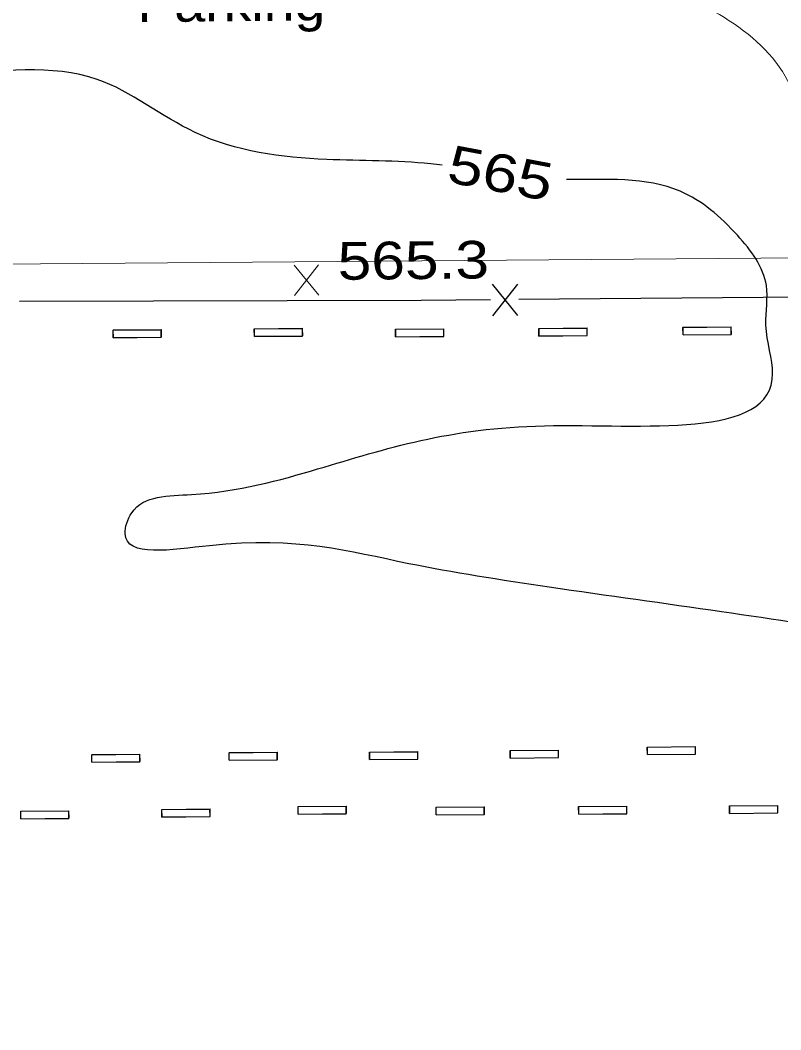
# Model space of a CAD drawing. Extents: x 2361708 to 2370558, y 6977955 to 6991887.
# Drawn here: x 2365475.3 to 2365572.2, y 6982427 to 6982555.6 of the extents above; entities that cross this region are included whole.
import ezdxf
from ezdxf.enums import TextEntityAlignment as Align

# ---------------------------------------------------------------- set-up
doc = ezdxf.new("R2010")
doc.units = 0
doc.header["$LTSCALE"] = 1.9
for name, color, linetype, lineweight in [('17', 7, 'Continuous', 25), ('2', 7, 'Continuous', 25), ('31', 7, 'Continuous', 13), ('35', 7, 'Continuous', 13)]:
    doc.layers.add(name, color=color, linetype=linetype, lineweight=lineweight)
doc.layers.add('42', color=7, linetype='Continuous')

msp = doc.modelspace()

# ---------------------------------------------------------------- linework, layer by layer
at = {"layer": '17'}
for p, q in [((2365535.421, 6982521.927), (2365538.649, 6982517.948)), ((2365538.621, 6982521.947), (2365535.449, 6982517.927)), ((2365598.818, 6982520.47), (2365538.819, 6982519.979))]:
    msp.add_line(p, q, dxfattribs=at)
msp.add_lwpolyline([(2365535.22, 6982519.955), (2365526.36, 6982519.881), (2365475.219, 6982519.724)], dxfattribs=at)
at = {"layer": '2', "lineweight": 13}
for p, q in [((2365662.011, 6982525.964), (2365208.754, 6982522.416)), ((2365487.125, 6982516.112), (2365493.255, 6982516.169)), ((2365487.134, 6982515.152), (2365487.125, 6982516.112)), ((2365487.151, 6982516.102), (2365493.281, 6982516.159)), ((2365487.16, 6982515.142), (2365487.151, 6982516.102)), ((2365493.264, 6982515.209), (2365493.255, 6982516.169)), ((2365493.29, 6982515.2), (2365493.281, 6982516.159)), ((2365505.114, 6982516.26), (2365511.244, 6982516.317)), ((2365505.123, 6982515.3), (2365505.114, 6982516.26)), ((2365505.123, 6982515.3), (2365511.253, 6982515.357)), ((2365505.141, 6982516.25), (2365511.27, 6982516.307)), ((2365505.149, 6982515.29), (2365505.141, 6982516.25)), ((2365511.253, 6982515.357), (2365511.244, 6982516.317)), ((2365511.279, 6982515.347), (2365511.27, 6982516.307)), ((2365523.106, 6982516.208), (2365529.235, 6982516.265)), ((2365523.115, 6982515.248), (2365523.106, 6982516.208)), ((2365523.132, 6982516.198), (2365529.262, 6982516.255)), ((2365523.141, 6982515.238), (2365523.132, 6982516.198)), ((2365529.244, 6982515.305), (2365529.235, 6982516.265)), ((2365529.27, 6982515.295), (2365529.262, 6982516.255)), ((2365541.366, 6982516.308), (2365547.495, 6982516.365)), ((2365541.375, 6982515.348), (2365541.366, 6982516.308)), ((2365541.375, 6982515.348), (2365547.504, 6982515.405)), ((2365541.392, 6982516.298), (2365547.521, 6982516.355)), ((2365541.401, 6982515.338), (2365541.392, 6982516.298)), ((2365541.401, 6982515.338), (2365547.53, 6982515.395)), ((2365547.504, 6982515.405), (2365547.495, 6982516.365)), ((2365547.53, 6982515.395), (2365547.521, 6982516.355)), ((2365559.715, 6982516.449), (2365565.845, 6982516.506)), ((2365559.724, 6982515.489), (2365559.715, 6982516.449)), ((2365559.724, 6982515.489), (2365565.854, 6982515.546)), ((2365559.741, 6982516.439), (2365565.871, 6982516.496)), ((2365559.75, 6982515.479), (2365559.741, 6982516.439)), ((2365559.75, 6982515.479), (2365565.88, 6982515.537)), ((2365565.854, 6982515.546), (2365565.845, 6982516.506)), ((2365565.88, 6982515.537), (2365565.871, 6982516.496)), ((2365487.134, 6982515.152), (2365493.264, 6982515.209)), ((2365487.16, 6982515.142), (2365493.29, 6982515.2)), ((2365505.149, 6982515.29), (2365511.279, 6982515.347)), ((2365523.115, 6982515.248), (2365529.244, 6982515.305)), ((2365523.141, 6982515.238), (2365529.27, 6982515.295)), ((2365555.189, 6982462.995), (2365561.319, 6982463.052)), ((2365555.198, 6982462.035), (2365555.189, 6982462.995)), ((2365561.328, 6982462.092), (2365561.319, 6982463.052)), ((2365484.415, 6982462.034), (2365490.545, 6982462.092)), ((2365484.424, 6982461.074), (2365484.415, 6982462.034)), ((2365490.554, 6982461.132), (2365490.545, 6982462.092)), ((2365501.924, 6982462.288), (2365508.053, 6982462.345)), ((2365501.933, 6982461.328), (2365501.924, 6982462.288)), ((2365501.933, 6982461.328), (2365508.062, 6982461.385)), ((2365508.062, 6982461.385), (2365508.053, 6982462.345)), ((2365519.814, 6982462.355), (2365525.944, 6982462.412)), ((2365519.823, 6982461.395), (2365519.814, 6982462.355)), ((2365519.823, 6982461.395), (2365525.952, 6982461.452)), ((2365525.952, 6982461.452), (2365525.944, 6982462.412)), ((2365537.733, 6982462.552), (2365543.862, 6982462.609)), ((2365537.742, 6982461.592), (2365537.733, 6982462.552)), ((2365537.742, 6982461.592), (2365543.871, 6982461.649)), ((2365543.871, 6982461.649), (2365543.862, 6982462.609)), ((2365555.198, 6982462.035), (2365561.328, 6982462.092)), ((2365484.424, 6982461.074), (2365490.554, 6982461.132)), ((2365493.351, 6982455.047), (2365499.481, 6982455.105)), ((2365493.36, 6982454.087), (2365493.351, 6982455.047)), ((2365499.489, 6982454.145), (2365499.481, 6982455.105)), ((2365510.708, 6982455.419), (2365516.838, 6982455.477)), ((2365510.717, 6982454.459), (2365510.708, 6982455.419)), ((2365516.847, 6982454.517), (2365516.838, 6982455.477)), ((2365528.29, 6982455.323), (2365534.419, 6982455.38)), ((2365528.299, 6982454.363), (2365528.29, 6982455.323)), ((2365534.428, 6982454.421), (2365534.419, 6982455.38)), ((2365546.44, 6982455.413), (2365552.569, 6982455.47)), ((2365546.449, 6982454.453), (2365546.44, 6982455.413)), ((2365552.578, 6982454.51), (2365552.569, 6982455.47)), ((2365565.67, 6982455.502), (2365571.799, 6982455.559)), ((2365565.679, 6982454.542), (2365565.67, 6982455.502)), ((2365571.808, 6982454.599), (2365571.799, 6982455.559)), ((2365475.372, 6982454.83), (2365481.502, 6982454.887)), ((2365475.381, 6982453.87), (2365475.372, 6982454.83)), ((2365475.381, 6982453.87), (2365481.511, 6982453.927)), ((2365481.511, 6982453.927), (2365481.502, 6982454.887)), ((2365493.36, 6982454.087), (2365499.489, 6982454.145)), ((2365510.717, 6982454.459), (2365516.847, 6982454.517)), ((2365528.299, 6982454.363), (2365534.428, 6982454.421)), ((2365546.449, 6982454.453), (2365552.578, 6982454.51)), ((2365565.679, 6982454.542), (2365571.808, 6982454.599))]:
    msp.add_line(p, q, dxfattribs=at)
at = {"layer": '2'}
for p, q in [((2365487.124, 6982516.087), (2365493.254, 6982516.146)), ((2365487.133, 6982515.127), (2365487.124, 6982516.087)), ((2365493.263, 6982515.185), (2365493.254, 6982516.146)), ((2365505.114, 6982516.238), (2365511.243, 6982516.297)), ((2365505.123, 6982515.278), (2365505.114, 6982516.238)), ((2365511.252, 6982515.337), (2365511.243, 6982516.297)), ((2365523.105, 6982516.19), (2365529.235, 6982516.248)), ((2365523.114, 6982515.23), (2365523.105, 6982516.19)), ((2365529.244, 6982515.288), (2365529.235, 6982516.248)), ((2365541.365, 6982516.294), (2365547.495, 6982516.352)), ((2365541.374, 6982515.333), (2365541.365, 6982516.294)), ((2365541.374, 6982515.333), (2365547.504, 6982515.392)), ((2365547.504, 6982515.392), (2365547.495, 6982516.352)), ((2365559.714, 6982516.438), (2365565.844, 6982516.497)), ((2365559.723, 6982515.478), (2365559.714, 6982516.438)), ((2365559.723, 6982515.478), (2365565.853, 6982515.537)), ((2365565.853, 6982515.537), (2365565.844, 6982516.497)), ((2365487.133, 6982515.127), (2365493.263, 6982515.185)), ((2365505.123, 6982515.278), (2365511.252, 6982515.337)), ((2365523.114, 6982515.23), (2365529.244, 6982515.288)), ((2365555.173, 6982462.992), (2365561.302, 6982463.051)), ((2365555.182, 6982462.032), (2365555.173, 6982462.992)), ((2365561.312, 6982462.091), (2365561.302, 6982463.051)), ((2365484.399, 6982462.019), (2365490.528, 6982462.077)), ((2365484.408, 6982461.059), (2365484.399, 6982462.019)), ((2365490.537, 6982461.117), (2365490.528, 6982462.077)), ((2365501.907, 6982462.275), (2365508.036, 6982462.333)), ((2365501.916, 6982461.315), (2365501.907, 6982462.275)), ((2365501.916, 6982461.315), (2365508.046, 6982461.374)), ((2365508.046, 6982461.374), (2365508.036, 6982462.333)), ((2365519.797, 6982462.346), (2365525.927, 6982462.404)), ((2365519.806, 6982461.386), (2365519.797, 6982462.346)), ((2365519.806, 6982461.386), (2365525.936, 6982461.444)), ((2365525.936, 6982461.444), (2365525.927, 6982462.404)), ((2365537.716, 6982462.546), (2365543.846, 6982462.604)), ((2365537.725, 6982461.586), (2365537.716, 6982462.546)), ((2365537.725, 6982461.586), (2365543.855, 6982461.644)), ((2365543.855, 6982461.644), (2365543.846, 6982462.604)), ((2365555.182, 6982462.032), (2365561.312, 6982462.091)), ((2365484.408, 6982461.059), (2365490.537, 6982461.117)), ((2365493.335, 6982455.034), (2365499.465, 6982455.092)), ((2365493.345, 6982454.074), (2365493.335, 6982455.034)), ((2365499.474, 6982454.132), (2365499.465, 6982455.092)), ((2365510.693, 6982455.409), (2365516.823, 6982455.467)), ((2365510.702, 6982454.449), (2365510.693, 6982455.409)), ((2365516.832, 6982454.507), (2365516.823, 6982455.467)), ((2365528.275, 6982455.316), (2365534.405, 6982455.374)), ((2365528.284, 6982454.356), (2365528.275, 6982455.316)), ((2365534.414, 6982454.414), (2365534.405, 6982455.374)), ((2365546.425, 6982455.409), (2365552.554, 6982455.467)), ((2365546.434, 6982454.449), (2365546.425, 6982455.409)), ((2365552.564, 6982454.507), (2365552.554, 6982455.467)), ((2365565.655, 6982455.502), (2365571.784, 6982455.56)), ((2365565.664, 6982454.542), (2365565.655, 6982455.502)), ((2365571.794, 6982454.6), (2365571.784, 6982455.56)), ((2365475.357, 6982454.812), (2365481.486, 6982454.87)), ((2365475.366, 6982453.852), (2365475.357, 6982454.812)), ((2365475.366, 6982453.852), (2365481.496, 6982453.911)), ((2365481.496, 6982453.911), (2365481.486, 6982454.87)), ((2365493.345, 6982454.074), (2365499.474, 6982454.132)), ((2365510.702, 6982454.449), (2365516.832, 6982454.507)), ((2365528.284, 6982454.356), (2365534.414, 6982454.414)), ((2365546.434, 6982454.449), (2365552.564, 6982454.507)), ((2365565.664, 6982454.542), (2365571.794, 6982454.6))]:
    msp.add_line(p, q, dxfattribs=at)
at = {"layer": '31'}
for p, q in [((2365513.313, 6982520.527), (2365510.196, 6982524.378)), ((2365510.233, 6982520.497), (2365513.276, 6982524.407))]:
    msp.add_line(p, q, dxfattribs=at)
at = {"layer": '31', "lineweight": 25}
for points in [[(2365529.056, 6982537.097), (2365527.594, 6982537.264), (2365514.338, 6982537.817), (2365497.565, 6982541.268), (2365485.11, 6982548.02), (2365466.242, 6982548.79), (2365448.759, 6982550.024), (2365433.531, 6982553.909), (2365424.471, 6982559.153), (2365414.766, 6982569.061), (2365405.623, 6982577.824), (2365393.998, 6982580.394), (2365386.663, 6982572.443), (2365379.952, 6982567.18), (2365370.208, 6982565.537), (2365359.639, 6982562.146), (2365350.988, 6982560.124), (2365332.721, 6982555.589), (2365320.443, 6982556.362), (2365308.027, 6982557.894), (2365304.799, 6982557.673)], [(2365584.859, 6982477.165), (2365564.639, 6982480.214), (2365542.678, 6982483.354), (2365524.779, 6982486.344), (2365499.426, 6982488.633), (2365488.651, 6982490.18), (2365489.506, 6982492.829), (2365497.124, 6982495.161), (2365513.184, 6982498.405), (2365542.073, 6982503.91), (2365571.141, 6982510.567), (2365570.292, 6982516.729), (2365570.344, 6982521.769), (2365566.653, 6982528.165), (2365559.379, 6982533.776), (2365544.884, 6982535.258), (2365544.864, 6982535.258)]]:
    msp.add_spline(points, degree=3, dxfattribs=at)
at = {"layer": '35'}
for points in [[(2365685.349, 6982386.348), (2365688.806, 6982395.031), (2365698.617, 6982419.175), (2365709.89, 6982447.244), (2365719.122, 6982472.364), (2365727.792, 6982497.547), (2365735.458, 6982521.181), (2365740.109, 6982538.937), (2365740.755, 6982546.633), (2365736.853, 6982560.556), (2365732.364, 6982568.844), (2365726.826, 6982572.751), (2365719.089, 6982573.518), (2365712.588, 6982568.296), (2365708.442, 6982562.576), (2365707.61, 6982564.978), (2365709.165, 6982571.743), (2365711.051, 6982580.551), (2365712.758, 6982591.389), (2365713.378, 6982602.945), (2365713.102, 6982613.113), (2365715.684, 6982624.438), (2365716.965, 6982634.821), (2365715.894, 6982637.031), (2365710.764, 6982633.802), (2365704.316, 6982629.37), (2365700.098, 6982634.4), (2365698.738, 6982639.698), (2365695.824, 6982647.42), (2365689.26, 6982650.958), (2365681.066, 6982647.13), (2365676.337, 6982648.065), (2365668.161, 6982648.597), (2365657.625, 6982646.137), (2365652.425, 6982642.927), (2365646.967, 6982646.845), (2365640.064, 6982652.369), (2365628.997, 6982656.264), (2365620.632, 6982662.015), (2365617.449, 6982671.725), (2365611.264, 6982684.817), (2365601.775, 6982690.917), (2365593.624, 6982694.249), (2365586.695, 6982699.304), (2365583.919, 6982706.198), (2365578.765, 6982708.749), (2365571.356, 6982705.448), (2365568.134, 6982699.297), (2365565.322, 6982687.94), (2365562.416, 6982678.092), (2365555.528, 6982681.026), (2365548.294, 6982686.628), (2365539.997, 6982693.669), (2365532.951, 6982695.242), (2365524.765, 6982692.644), (2365517.035, 6982701.041), (2365510.506, 6982709.329), (2365503.589, 6982713.124), (2365495.605, 6982715.668), (2365487.618, 6982713.232), (2365480.165, 6982712.421), (2365472.83, 6982717.131), (2365467, 6982722.326), (2365463.486, 6982730.132), (2365458.762, 6982737.868), (2365452.399, 6982746.478), (2365443.067, 6982754.049), (2365438.021, 6982759.921), (2365430.724, 6982767.943), (2365423.85, 6982776.767), (2365417.553, 6982785.818), (2365415.181, 6982792.336), (2365412.27, 6982798.789), (2365408.254, 6982804.56), (2365404.589, 6982814.596), (2365396.11, 6982820.786), (2365389.921, 6982825.807), (2365383.494, 6982829.656), (2365376.337, 6982834.578), (2365372.544, 6982839.052)], [(2365668.433, 6982352.135), (2365673.268, 6982364.262), (2365681.773, 6982385.824), (2365690.213, 6982406.895), (2365702.736, 6982438.256), (2365712.216, 6982462.387), (2365720.508, 6982486.417), (2365725.951, 6982504), (2365722.341, 6982517.546), (2365716.942, 6982525.855), (2365708.962, 6982529.019), (2365702.195, 6982529.745), (2365697.436, 6982534.76), (2365696.137, 6982546.248), (2365694.658, 6982556.635), (2365694.512, 6982565.704), (2365695.427, 6982578.813), (2365695.698, 6982589.246), (2365693.501, 6982597.306), (2365689.48, 6982598.427), (2365679.92, 6982596.316), (2365674.446, 6982596.724), (2365667.625, 6982594.659), (2365662.235, 6982585.207), (2365657.059, 6982582.678), (2365654.692, 6982588.636), (2365651.782, 6982594.948), (2365645.931, 6982603.323), (2365637.128, 6982610.96), (2365630.721, 6982617.969), (2365620.824, 6982619.755), (2365611.486, 6982621.586), (2365608.235, 6982630.115), (2365604.982, 6982639.835), (2365598.931, 6982645.148), (2365590.516, 6982643.567), (2365583.828, 6982639.064), (2365580.331, 6982628.23), (2365577.049, 6982623.188), (2365571.657, 6982631.747), (2365565.894, 6982635.263), (2365558.057, 6982634.848), (2365546.523, 6982632.008), (2365539.162, 6982626.838), (2365528.898, 6982630.4), (2365523.03, 6982639.655), (2365514.215, 6982646.422), (2365502.604, 6982649.601), (2365486.935, 6982653.592), (2365473.473, 6982659.044), (2365456.999, 6982666.697), (2365444.164, 6982673.526), (2365431.151, 6982681.072), (2365421.97, 6982694.746), (2365410.376, 6982703.606), (2365405.649, 6982710.621), (2365402.272, 6982714.449), (2365395.459, 6982720.025), (2365388.994, 6982727.814), (2365385.922, 6982742.765), (2365386.658, 6982753.632), (2365387.961, 6982764.915), (2365387.544, 6982772.972), (2365383.354, 6982779.272), (2365373.734, 6982781.381), (2365361.565, 6982782.255), (2365350.18, 6982782.637), (2365349.478, 6982782.85)], [(2365690.244, 6982508.72), (2365687.098, 6982511.39), (2365686.414, 6982518.224), (2365684.033, 6982522.442), (2365680.47, 6982528.078), (2365679.728, 6982539.802), (2365681.289, 6982552.317), (2365679.489, 6982554.39), (2365674.855, 6982551.626), (2365668.176, 6982542.022), (2365664.405, 6982537.896), (2365659.878, 6982541.753), (2365655.125, 6982549.428), (2365649.069, 6982552.121), (2365641.05, 6982561.475), (2365632.294, 6982567.242), (2365625.047, 6982574.263), (2365621.483, 6982583.059), (2365618.422, 6982590.441), (2365613.62, 6982594.965), (2365608.431, 6982593.706), (2365602.178, 6982586.596), (2365596.71, 6982574.873), (2365593.285, 6982565.91), (2365588.152, 6982563.041), (2365582.266, 6982564.735), (2365576.464, 6982568.03), (2365575.501, 6982579.861), (2365572.801, 6982589.376), (2365568.907, 6982590.819), (2365563.327, 6982586.596), (2365554.259, 6982590.5), (2365547.835, 6982596.129), (2365536.288, 6982602.059), (2365522.231, 6982604.866), (2365507.562, 6982607.846), (2365494.933, 6982607.596), (2365481.582, 6982609.749), (2365469.155, 6982614.671), (2365457.468, 6982622.64), (2365445.727, 6982628.989), (2365435.856, 6982635.355), (2365425.145, 6982643.904), (2365413.831, 6982649.506), (2365403.235, 6982646.955), (2365396.659, 6982644.382), (2365387.304, 6982650.074), (2365376.849, 6982656.834), (2365372.253, 6982666.931), (2365372.267, 6982675.912), (2365372.58, 6982690.265), (2365370.544, 6982699.326), (2365362.798, 6982701.003), (2365361.536, 6982693.89), (2365360.837, 6982680.063), (2365353.277, 6982672.691), (2365341.547, 6982672.639), (2365328.551, 6982673.215), (2365316.959, 6982673.375), (2365306.208, 6982675.473)], [(2365642.118, 6982412.487), (2365643.619, 6982422.912), (2365644.936, 6982431.605), (2365646.783, 6982439.223), (2365649.933, 6982447.724), (2365652.416, 6982446.347), (2365657.18, 6982441.802), (2365662.053, 6982445.619), (2365666.023, 6982456.127), (2365669.194, 6982466.618), (2365670.682, 6982477.332), (2365671.686, 6982486.342), (2365667.942, 6982487.777), (2365659.446, 6982473.636), (2365655.943, 6982471.942), (2365657.42, 6982477.486), (2365659.523, 6982485.576), (2365662.366, 6982491.554), (2365664.721, 6982496.287), (2365667.324, 6982503.352), (2365667.457, 6982511.424), (2365666.03, 6982518.45), (2365661.043, 6982522.373), (2365652.35, 6982523.681), (2365642.087, 6982529.143), (2365633.987, 6982538.606), (2365623.376, 6982549.116), (2365615.01, 6982549.716), (2365610.81, 6982539.206), (2365606.494, 6982533.505), (2365598.869, 6982534.051), (2365587.908, 6982531.977), (2365576.838, 6982539.213), (2365572.74, 6982548.434), (2365564.365, 6982556.265), (2365551.76, 6982563.025), (2365544.715, 6982568.778), (2365535.348, 6982573.719), (2365523.77, 6982576.559), (2365514.022, 6982576.336), (2365501.33, 6982576.465), (2365491.468, 6982580.862), (2365481.511, 6982581.497), (2365472.383, 6982580.21), (2365463.486, 6982583.006), (2365452.249, 6982590.039), (2365443.952, 6982595.88), (2365434.071, 6982600.206), (2365426.859, 6982599.247), (2365423.895, 6982594.439), (2365421.351, 6982588.595), (2365414.471, 6982589.529), (2365408.582, 6982596.824), (2365397.277, 6982602.566), (2365385.78, 6982607.347), (2365377.844, 6982610.062), (2365374.951, 6982611.424), (2365373.65, 6982618.952), (2365371.537, 6982624.432), (2365361.811, 6982627.15), (2365349.708, 6982625.285), (2365344.024, 6982617.27), (2365337.958, 6982610.502), (2365329.159, 6982611.478), (2365325.077, 6982621.09), (2365319.97, 6982625.962), (2365319.135, 6982631.784), (2365317.36, 6982637.527), (2365310.421, 6982639.461), (2365299.409, 6982639.626), (2365292.607, 6982640.892)]]:
    msp.add_spline(points, degree=3, dxfattribs=at)

# ---------------------------------------------------------------- texts
at = {"layer": '31', "width": 1.25}
msp.add_text(' 565 ', height=4.8, rotation=349.278, dxfattribs=at).set_placement((2365536.045, 6982533.736), align=Align.CENTER)
at = {"layer": '31', "width": 1.2}
msp.add_text('565.3', height=4.8, rotation=0.545, dxfattribs=at).set_placement((2365515.754, 6982522.49))
at = {"layer": '42', "width": 1.1}
msp.add_text('Parking', height=4.8, rotation=0.534, dxfattribs=at).set_placement((2365490.23, 6982555.313))

doc.saveas('drawing.dxf')
